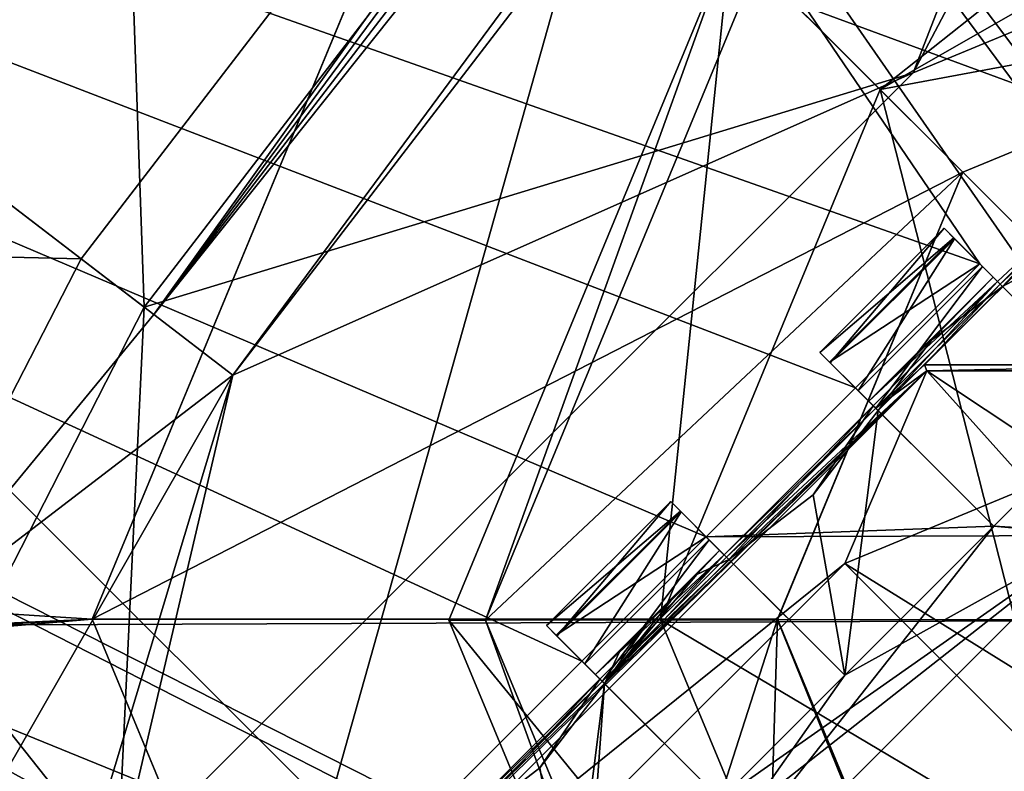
# Model space of a CAD drawing. Header units: millimetres. Extents: x -78 to 78, y -78 to 78.
# Tile 441 of 449: x 43.77 to 46.58, y 47.3 to 49.44. Entities that reach past the tile are written whole.
import ezdxf

# ---------------------------------------------------------------- set-up
doc = ezdxf.new("R2010")
doc.units = ezdxf.units.MM
doc.header["$LTSCALE"] = 41.718519
for name, color, linetype in [('10', 7, 'CONTINUOUS'), ('1152', 7, 'CONTINUOUS'), ('1167', 7, 'CONTINUOUS'), ('1189', 7, 'CONTINUOUS'), ('1209', 7, 'CONTINUOUS'), ('1223', 7, 'CONTINUOUS'), ('1226', 7, 'CONTINUOUS'), ('1238', 7, 'CONTINUOUS'), ('1282', 7, 'CONTINUOUS'), ('1302', 7, 'CONTINUOUS'), ('1316', 7, 'CONTINUOUS'), ('1338', 7, 'CONTINUOUS'), ('1403', 7, 'CONTINUOUS'), ('1533', 7, 'CONTINUOUS'), ('1578', 7, 'CONTINUOUS'), ('1608', 7, 'CONTINUOUS'), ('1657', 7, 'CONTINUOUS'), ('1721', 7, 'CONTINUOUS'), ('1742', 7, 'CONTINUOUS'), ('1745', 7, 'CONTINUOUS'), ('1769', 7, 'CONTINUOUS'), ('2704', 7, 'CONTINUOUS'), ('2720', 7, 'CONTINUOUS'), ('2728', 7, 'CONTINUOUS'), ('2737', 7, 'CONTINUOUS'), ('4673', 7, 'CONTINUOUS'), ('4700', 7, 'CONTINUOUS'), ('4715', 7, 'CONTINUOUS'), ('4716', 7, 'CONTINUOUS'), ('4721', 7, 'CONTINUOUS'), ('4730', 7, 'CONTINUOUS'), ('4737', 7, 'CONTINUOUS'), ('4740', 7, 'CONTINUOUS'), ('4749', 7, 'CONTINUOUS'), ('4750', 7, 'CONTINUOUS'), ('4754', 7, 'CONTINUOUS'), ('4758', 7, 'CONTINUOUS'), ('4762', 7, 'CONTINUOUS'), ('4763', 7, 'CONTINUOUS'), ('4767', 7, 'CONTINUOUS'), ('4768', 7, 'CONTINUOUS'), ('4769', 7, 'CONTINUOUS'), ('4772', 7, 'CONTINUOUS'), ('4775', 7, 'CONTINUOUS'), ('4776', 7, 'CONTINUOUS'), ('4779', 7, 'CONTINUOUS'), ('4780', 7, 'CONTINUOUS'), ('4782', 7, 'CONTINUOUS'), ('4785', 7, 'CONTINUOUS'), ('4787', 7, 'CONTINUOUS'), ('4788', 7, 'CONTINUOUS'), ('4789', 7, 'CONTINUOUS'), ('4790', 7, 'CONTINUOUS'), ('4791', 7, 'CONTINUOUS'), ('6', 7, 'CONTINUOUS'), ('732', 7, 'CONTINUOUS'), ('735', 7, 'CONTINUOUS'), ('736', 7, 'CONTINUOUS'), ('738', 7, 'CONTINUOUS'), ('739', 7, 'CONTINUOUS'), ('742', 7, 'CONTINUOUS'), ('744', 7, 'CONTINUOUS')]:
    doc.layers.add(name, color=color, linetype=linetype)

msp = doc.modelspace()

# ---------------------------------------------------------------- linework, layer by layer
at = {"layer": '10', "linetype": 'CONTINUOUS'}
for points in [[(42.7308, 47.73, -2), (21.2691, 49.9925, -2), (44.1935, 51.2639, -2), (42.7308, 47.73, -2)], [(44.1935, 44.1961, -2), (22.1921, 47.192, -2), (42.7308, 47.73, -2), (44.1935, 44.1961, -2)]]:
    msp.add_3dface(points, dxfattribs=at)
at = {"layer": '1152', "color": 7, "linetype": 'CONTINUOUS'}
for points in [[(38.7757, 60.8531, 19.2), (54.2573, 47.5689, 19.2), (39.4445, 60.2966, 22.2), (38.7757, 60.8531, 19.2)], [(39.4445, 60.2966, 22.2), (54.2573, 47.5689, 19.2), (41.6681, 58.7509, 22.9248), (39.4445, 60.2966, 22.2)], [(41.6681, 58.7509, 22.9248), (54.2573, 47.5689, 19.2), (43.8319, 57.1228, 23.6504), (41.6681, 58.7509, 22.9248)], [(43.8319, 57.1228, 23.6504), (54.2573, 47.5689, 19.2), (45.9646, 55.4541, 22.9248), (43.8319, 57.1228, 23.6504)], [(45.9646, 55.4541, 22.9248), (54.2573, 47.5689, 19.2), (48.033, 53.7064, 22.2), (45.9646, 55.4541, 22.9248)]]:
    msp.add_3dface(points, dxfattribs=at)
at = {"layer": '1167', "color": 7, "linetype": 'CONTINUOUS'}
msp.add_3dface([(43.9488, 48.7564, 23.3613), (48.7334, 54.9919, 23.3613), (40.678, 51.2662, 26.0387), (43.9488, 48.7564, 23.3613)], dxfattribs=at)
at = {"layer": '1189', "color": 7, "linetype": 'CONTINUOUS'}
for points in [[(43.9488, 48.7564, 23.3613), (40.678, 51.2662, 26.0387), (39.4426, 48.8612, 26.0387), (43.9488, 48.7564, 23.3613)], [(43.9488, 48.7564, 23.3613), (39.4426, 48.8612, 26.0387), (43.3879, 47.6644, 23.3613), (43.9488, 48.7564, 23.3613)]]:
    msp.add_3dface(points, dxfattribs=at)
at = {"layer": '1209', "color": 7, "linetype": 'CONTINUOUS'}
for points in [[(48.7334, 54.9919, 23.3613), (43.9488, 48.7564, 23.3613), (44.1555, 48.5977, 23.2412), (48.7334, 54.9919, 23.3613)], [(48.8246, 54.9044, 23.292), (48.7334, 54.9919, 23.3613), (44.1555, 48.5977, 23.2412), (48.8246, 54.9044, 23.292)], [(48.9212, 54.8092, 23.2413), (48.8246, 54.9044, 23.292), (44.1555, 48.5977, 23.2412), (48.9212, 54.8092, 23.2413)], [(49.0211, 54.7084, 23.2104), (48.9212, 54.8092, 23.2413), (44.1555, 48.5977, 23.2412), (49.0211, 54.7084, 23.2104)], [(44.3809, 48.4248, 23.2), (49.0211, 54.7084, 23.2104), (44.1555, 48.5977, 23.2412), (44.3809, 48.4248, 23.2)], [(49.122, 54.6036, 23.2), (49.0211, 54.7084, 23.2104), (44.3809, 48.4248, 23.2), (49.122, 54.6036, 23.2)]]:
    msp.add_3dface(points, dxfattribs=at)
at = {"layer": '1223', "color": 7, "linetype": 'CONTINUOUS'}
for points in [[(46.3155, 49.2853, 23.2), (49.122, 54.6036, 23.2), (44.3809, 48.4248, 23.2), (46.3155, 49.2853, 23.2)], [(49.122, 54.6036, 23.2), (46.3155, 49.2853, 23.2), (46.669, 49.4318, 23.2), (49.122, 54.6036, 23.2)], [(44.0528, 47.0226, 23.2), (46.3155, 49.2853, 23.2), (44.3809, 48.4248, 23.2), (44.0528, 47.0226, 23.2)], [(43.7922, 46.4698, 23.2), (44.0528, 47.0226, 23.2), (44.3809, 48.4248, 23.2), (43.7922, 46.4698, 23.2)]]:
    msp.add_3dface(points, dxfattribs=at)
at = {"layer": '1226', "color": 7, "linetype": 'CONTINUOUS'}
msp.add_3dface([(39.8345, 51.9134, 23.6504), (44.1288, 48.6183, 22.2), (43.6025, 47.5897, 22.2), (39.8345, 51.9134, 23.6504)], dxfattribs=at)
at = {"layer": '1238', "color": 7, "linetype": 'CONTINUOUS'}
for points in [[(44.1555, 48.5977, 23.2412), (43.9488, 48.7564, 23.3613), (43.3879, 47.6644, 23.3613), (44.1555, 48.5977, 23.2412)], [(44.3809, 48.4248, 23.2), (44.1555, 48.5977, 23.2412), (43.3879, 47.6644, 23.3613), (44.3809, 48.4248, 23.2)], [(43.7922, 46.4698, 23.2), (44.3809, 48.4248, 23.2), (43.2476, 46.4448, 23.3613), (43.7922, 46.4698, 23.2)], [(43.2476, 46.4448, 23.3613), (44.3809, 48.4248, 23.2), (43.3879, 47.6644, 23.3613), (43.2476, 46.4448, 23.3613)]]:
    msp.add_3dface(points, dxfattribs=at)
at = {"layer": '1282', "color": 7, "linetype": 'CONTINUOUS'}
for points in [[(39.8345, 51.9134, 23.6504), (43.8319, 57.1228, 23.6504), (44.1288, 48.6183, 22.2), (39.8345, 51.9134, 23.6504)], [(43.8319, 57.1228, 23.6504), (48.033, 53.7064, 22.2), (44.1288, 48.6183, 22.2), (43.8319, 57.1228, 23.6504)]]:
    msp.add_3dface(points, dxfattribs=at)
at = {"layer": '1302', "color": 7, "linetype": 'CONTINUOUS'}
for points in [[(44.1288, 48.6183, 22.2), (48.033, 53.7064, 22.2), (46.3155, 49.2853, 22.2), (44.1288, 48.6183, 22.2)], [(46.3155, 49.2853, 22.2), (48.033, 53.7064, 22.2), (46.669, 49.4318, 22.2), (46.3155, 49.2853, 22.2)], [(44.0528, 47.0226, 22.2), (44.1288, 48.6183, 22.2), (46.3155, 49.2853, 22.2), (44.0528, 47.0226, 22.2)], [(43.6025, 47.5897, 22.2), (44.1288, 48.6183, 22.2), (44.0528, 47.0226, 22.2), (43.6025, 47.5897, 22.2)], [(43.4753, 46.4478, 22.2), (43.6025, 47.5897, 22.2), (43.9063, 46.669, 22.2), (43.4753, 46.4478, 22.2)], [(43.9063, 46.669, 22.2), (43.6025, 47.5897, 22.2), (44.0528, 47.0226, 22.2), (43.9063, 46.669, 22.2)]]:
    msp.add_3dface(points, dxfattribs=at)
at = {"layer": '1316', "color": 7, "linetype": 'CONTINUOUS'}
for points in [[(46.3155, 49.2853, 22.2), (46.669, 49.4318, 22.2), (46.3155, 49.2853, 23.2), (46.3155, 49.2853, 22.2)], [(46.3155, 49.2853, 23.2), (46.669, 49.4318, 22.2), (46.669, 49.4318, 23.2), (46.3155, 49.2853, 23.2)]]:
    msp.add_3dface(points, dxfattribs=at)
at = {"layer": '1338', "color": 7, "linetype": 'CONTINUOUS'}
for points in [[(44.0528, 47.0226, 22.2), (46.3155, 49.2853, 22.2), (44.0528, 47.0226, 23.2), (44.0528, 47.0226, 22.2)], [(44.0528, 47.0226, 23.2), (46.3155, 49.2853, 22.2), (46.3155, 49.2853, 23.2), (44.0528, 47.0226, 23.2)]]:
    msp.add_3dface(points, dxfattribs=at)
at = {"layer": '1403', "color": 7, "linetype": 'CONTINUOUS'}
for points in [[(38.7757, 60.8531, 19.2), (42.4509, 58.4347, 17.2), (54.2573, 47.5689, 19.2), (38.7757, 60.8531, 19.2)], [(42.4509, 58.4347, 17.2), (58.4307, 42.456, 17.2), (54.2573, 47.5689, 19.2), (42.4509, 58.4347, 17.2)]]:
    msp.add_3dface(points, dxfattribs=at)
at = {"layer": '1533', "color": 7, "linetype": 'CONTINUOUS'}
msp.add_3dface([(42.4509, 58.4347, 17.2), (55.9285, 49.9681, 17.2), (58.4307, 42.456, 17.2), (42.4509, 58.4347, 17.2)], dxfattribs=at)
at = {"layer": '1578', "color": 7, "linetype": 'CONTINUOUS'}
msp.add_3dface([(45.5729, 62.7263, 18.2349), (62.7263, 45.5729, 18.2349), (60.0243, 50.1314, -1), (45.5729, 62.7263, 18.2349)], dxfattribs=at)
at = {"layer": '1608', "color": 7, "linetype": 'CONTINUOUS'}
msp.add_3dface([(58.8542, 48.8716), (58.0398, 49.4514), (43.2339, 63.1116), (58.8542, 48.8716)], dxfattribs=at)
at = {"layer": '1657', "color": 7, "linetype": 'CONTINUOUS'}
for points in [[(61.9149, 44.9883, 19.2), (45.5729, 62.7263, 18.2349), (44.9822, 61.9197, 19.2), (61.9149, 44.9883, 19.2)], [(62.7263, 45.5729, 18.2349), (45.5729, 62.7263, 18.2349), (61.9149, 44.9883, 19.2), (62.7263, 45.5729, 18.2349)]]:
    msp.add_3dface(points, dxfattribs=at)
at = {"layer": '1721', "color": 7, "linetype": 'CONTINUOUS'}
msp.add_3dface([(58.4214, 49.4422, -1), (58.8542, 48.8716), (43.2339, 63.1116), (58.4214, 49.4422, -1)], dxfattribs=at)
at = {"layer": '1742', "linetype": 'CONTINUOUS'}
msp.add_3dface([(61.9149, 44.9883, 19.2), (44.9822, 61.9197, 19.2), (57.6995, 51.9363, 19.2), (61.9149, 44.9883, 19.2)], dxfattribs=at)
at = {"layer": '1745', "linetype": 'CONTINUOUS'}
for points in [[(48.0589, 59.3063, 28.7), (38.1672, 66.1075, 28.7), (34.3888, 46.4226, 28.7), (48.0589, 59.3063, 28.7)], [(42.4108, 39.2292, 28.7), (48.0589, 59.3063, 28.7), (34.3888, 46.4226, 28.7), (42.4108, 39.2292, 28.7)], [(56.7696, 51.03, 28.7), (48.0589, 59.3063, 28.7), (42.4108, 39.2292, 28.7), (56.7696, 51.03, 28.7)], [(48.9557, 30.6746, 28.7), (56.7696, 51.03, 28.7), (42.4108, 39.2292, 28.7), (48.9557, 30.6746, 28.7)]]:
    msp.add_3dface(points, dxfattribs=at)
at = {"layer": '1769', "linetype": 'CONTINUOUS'}
for points in [[(45.0904, 57.9112, 26.2), (57.9112, 45.0904, 26.2), (40.2459, 51.5977, 26.2), (45.0904, 57.9112, 26.2)], [(57.9112, 45.0904, 26.2), (45.0904, 57.9112, 26.2), (55.4526, 49.9261, 26.2), (57.9112, 45.0904, 26.2)], [(40.2459, 51.5977, 26.2), (51.5977, 40.2459, 26.2), (38.9226, 49.0204, 26.2), (40.2459, 51.5977, 26.2)], [(40.2459, 51.5977, 26.2), (57.9112, 45.0904, 26.2), (51.5977, 40.2459, 26.2), (40.2459, 51.5977, 26.2)], [(51.5977, 40.2459, 26.2), (38.5908, 46.1373, 26.2), (38.9226, 49.0204, 26.2), (51.5977, 40.2459, 26.2)]]:
    msp.add_3dface(points, dxfattribs=at)
at = {"layer": '2704', "linetype": 'CONTINUOUS'}
for points in [[(46.5051, 48.7421, 21.67), (41.1445, 56.6312, 21.67), (31.2276, 54.1388, 21.67), (46.5051, 48.7421, 21.67)], [(56.6343, 41.1393, 21.67), (41.1445, 56.6312, 21.67), (48.7422, 46.505, 21.67), (56.6343, 41.1393, 21.67)], [(46.8989, 48.3483, 21.67), (41.1445, 56.6312, 21.67), (46.5051, 48.7421, 21.67), (46.8989, 48.3483, 21.67)], [(41.1445, 56.6312, 21.67), (46.8989, 48.3483, 21.67), (48.3484, 46.8987, 21.67), (41.1445, 56.6312, 21.67)], [(48.7422, 46.505, 21.67), (41.1445, 56.6312, 21.67), (48.3484, 46.8987, 21.67), (48.7422, 46.505, 21.67)], [(46.5051, 48.7421, 21.67), (31.2276, 54.1388, 21.67), (46.1515, 48.3885, 21.67), (46.5051, 48.7421, 21.67)], [(45.7273, 47.9643, 21.67), (46.1515, 48.3885, 21.67), (31.2276, 54.1388, 21.67), (45.7273, 47.9643, 21.67)], [(45.3737, 47.6107, 21.67), (45.7273, 47.9643, 21.67), (31.2276, 54.1388, 21.67), (45.3737, 47.6107, 21.67)], [(45.3737, 47.6107, 21.67), (31.2276, 54.1388, 21.67), (44.9495, 47.1865, 21.67), (45.3737, 47.6107, 21.67)], [(44.5959, 46.8329, 21.67), (44.9495, 47.1865, 21.67), (31.2276, 54.1388, 21.67), (44.5959, 46.8329, 21.67)], [(47.837, 40.2223, 21.67), (44.5959, 46.8329, 21.67), (31.2276, 54.1388, 21.67), (47.837, 40.2223, 21.67)], [(46.5453, 47.9948, 21.67), (46.1515, 48.3885, 21.67), (45.7273, 47.9643, 21.67), (46.5453, 47.9948, 21.67)], [(46.8372, 47.9684, 21.67), (46.8989, 48.3483, 21.67), (46.5453, 47.9948, 21.67), (46.8372, 47.9684, 21.67)], [(46.8372, 47.9684, 21.67), (46.5453, 47.9948, 21.67), (45.7273, 47.9643, 21.67), (46.8372, 47.9684, 21.67)], [(45.3696, 46.5008, 21.67), (46.8372, 47.9684, 21.67), (45.3432, 46.7927, 21.67), (45.3696, 46.5008, 21.67)], [(45.3432, 46.7927, 21.67), (46.8372, 47.9684, 21.67), (45.7675, 47.2169, 21.67), (45.3432, 46.7927, 21.67)], [(46.1211, 47.5705, 21.67), (46.8372, 47.9684, 21.67), (45.7273, 47.9643, 21.67), (46.1211, 47.5705, 21.67)], [(45.7675, 47.2169, 21.67), (46.8372, 47.9684, 21.67), (46.1211, 47.5705, 21.67), (45.7675, 47.2169, 21.67)], [(45.3737, 47.6107, 21.67), (44.9495, 47.1865, 21.67), (45.7675, 47.2169, 21.67), (45.3737, 47.6107, 21.67)]]:
    msp.add_3dface(points, dxfattribs=at)
at = {"layer": '2720', "linetype": 'CONTINUOUS'}
for points in [[(41.111, 56.6556, 20.074), (56.5926, 41.1966, 20.074), (31.2617, 54.1192, 20.074), (41.111, 56.6556, 20.074)], [(31.2617, 54.1192, 20.074), (56.5926, 41.1966, 20.074), (47.8792, 40.1721, 20.074), (31.2617, 54.1192, 20.074)]]:
    msp.add_3dface(points, dxfattribs=at)
at = {"layer": '2728', "linetype": 'CONTINUOUS'}
for points in [[(41.111, 56.6556, 20.074), (41.1445, 56.6312, 21.67), (56.5926, 41.1966, 20.074), (41.111, 56.6556, 20.074)], [(41.1445, 56.6312, 21.67), (56.6343, 41.1393, 21.67), (56.5926, 41.1966, 20.074), (41.1445, 56.6312, 21.67)]]:
    msp.add_3dface(points, dxfattribs=at)
at = {"layer": '2737', "linetype": 'CONTINUOUS'}
for points in [[(47.837, 40.2223, 21.67), (31.2276, 54.1388, 21.67), (31.2617, 54.1192, 20.074), (47.837, 40.2223, 21.67)], [(47.837, 40.2223, 21.67), (31.2617, 54.1192, 20.074), (47.8792, 40.1721, 20.074), (47.837, 40.2223, 21.67)]]:
    msp.add_3dface(points, dxfattribs=at)
at = {"layer": '4673', "linetype": 'CONTINUOUS'}
for points in [[(45.3696, 46.5008, 21.67), (45.3609, 46.4922, 21.845), (46.8458, 47.9771, 21.845), (45.3696, 46.5008, 21.67)], [(46.8372, 47.9684, 21.67), (45.3696, 46.5008, 21.67), (46.8458, 47.9771, 21.845), (46.8372, 47.9684, 21.67)]]:
    msp.add_3dface(points, dxfattribs=at)
at = {"layer": '4700', "linetype": 'CONTINUOUS'}
for points in [[(46.5453, 47.9948, 21.67), (46.8989, 48.3483, 21.67), (46.5453, 47.9948, 21.845), (46.5453, 47.9948, 21.67)], [(46.8989, 48.3483, 21.67), (46.8989, 48.3483, 21.845), (46.5453, 47.9948, 21.845), (46.8989, 48.3483, 21.67)]]:
    msp.add_3dface(points, dxfattribs=at)
at = {"layer": '4715', "linetype": 'CONTINUOUS'}
for points in [[(46.2159, 48.3242, 21.8612), (46.0503, 48.4897, 21.896), (46.0778, 48.4623, 21.7623), (46.2159, 48.3242, 21.8612)], [(46.0503, 48.4897, 21.896), (46.2159, 48.3242, 21.8612), (46.1896, 48.3505, 22.1544), (46.0503, 48.4897, 21.896)], [(46.0503, 48.4897, 22.421), (46.0503, 48.4897, 21.896), (46.1896, 48.3505, 22.1544), (46.0503, 48.4897, 22.421)], [(46.0802, 48.4599, 22.5598), (46.0503, 48.4897, 22.421), (46.2024, 48.3376, 22.4493), (46.0802, 48.4599, 22.5598)], [(46.2024, 48.3376, 22.4493), (46.0503, 48.4897, 22.421), (46.1896, 48.3505, 22.1544), (46.2024, 48.3376, 22.4493)], [(46.1515, 48.3885, 21.67), (46.5453, 47.9948, 21.845), (46.0778, 48.4623, 21.7623), (46.1515, 48.3885, 21.67)], [(46.5453, 47.9948, 21.845), (46.2159, 48.3242, 21.8612), (46.0778, 48.4623, 21.7623), (46.5453, 47.9948, 21.845)], [(46.2094, 48.3306, 22.6698), (46.1595, 48.3806, 22.652), (46.0802, 48.4599, 22.5598), (46.2094, 48.3306, 22.6698)], [(46.2094, 48.3306, 22.6698), (46.0802, 48.4599, 22.5598), (46.2024, 48.3376, 22.4493), (46.2094, 48.3306, 22.6698)], [(46.1515, 48.3885, 21.67), (46.5453, 47.9948, 21.67), (46.5453, 47.9948, 21.845), (46.1515, 48.3885, 21.67)]]:
    msp.add_3dface(points, dxfattribs=at)
at = {"layer": '4716', "linetype": 'CONTINUOUS'}
for points in [[(46.5431, 48.704, 22.1557), (46.5696, 48.6776, 21.8612), (46.4039, 48.8433, 21.896), (46.5431, 48.704, 22.1557)], [(46.4039, 48.8433, 21.896), (46.5696, 48.6776, 21.8612), (46.4314, 48.8158, 21.7623), (46.4039, 48.8433, 21.896)], [(46.556, 48.6912, 22.4493), (46.5431, 48.704, 22.1557), (46.4039, 48.8433, 22.421), (46.556, 48.6912, 22.4493)], [(46.4337, 48.8134, 22.5598), (46.556, 48.6912, 22.4493), (46.4039, 48.8433, 22.421), (46.4337, 48.8134, 22.5598)], [(46.4039, 48.8433, 22.421), (46.5431, 48.704, 22.1557), (46.4039, 48.8433, 21.896), (46.4039, 48.8433, 22.421)], [(46.8989, 48.3483, 21.67), (46.5051, 48.7421, 21.67), (46.4314, 48.8158, 21.7623), (46.8989, 48.3483, 21.67)], [(46.8989, 48.3483, 21.845), (46.8989, 48.3483, 21.67), (46.4314, 48.8158, 21.7623), (46.8989, 48.3483, 21.845)], [(46.5696, 48.6776, 21.8612), (46.8989, 48.3483, 21.845), (46.4314, 48.8158, 21.7623), (46.5696, 48.6776, 21.8612)], [(46.513, 48.7342, 22.652), (46.556, 48.6912, 22.4493), (46.4337, 48.8134, 22.5598), (46.513, 48.7342, 22.652)], [(46.563, 48.6842, 22.6698), (46.556, 48.6912, 22.4493), (46.513, 48.7342, 22.652), (46.563, 48.6842, 22.6698)]]:
    msp.add_3dface(points, dxfattribs=at)
at = {"layer": '4721', "linetype": 'CONTINUOUS'}
for points in [[(46.5696, 48.6776, 21.8612), (46.6795, 48.7359, 21.845), (46.8989, 48.3483, 21.845), (46.5696, 48.6776, 21.8612)], [(46.8989, 48.3483, 21.845), (46.8458, 47.9771, 21.845), (46.5453, 47.9948, 21.845), (46.8989, 48.3483, 21.845)], [(46.0313, 48.0846, 21.845), (46.2159, 48.3242, 21.8612), (46.1211, 47.5705, 21.845), (46.0313, 48.0846, 21.845)], [(46.2159, 48.3242, 21.8612), (46.5453, 47.9948, 21.845), (46.1211, 47.5705, 21.845), (46.2159, 48.3242, 21.8612)], [(45.7918, 47.8998, 21.845), (46.0313, 48.0846, 21.845), (46.1211, 47.5705, 21.845), (45.7918, 47.8998, 21.845)], [(46.8458, 47.9771, 21.845), (45.3609, 46.4922, 21.845), (46.5453, 47.9948, 21.845), (46.8458, 47.9771, 21.845)], [(46.5453, 47.9948, 21.845), (45.3609, 46.4922, 21.845), (46.1211, 47.5705, 21.845), (46.5453, 47.9948, 21.845)], [(46.1211, 47.5705, 21.845), (45.3609, 46.4922, 21.845), (45.7675, 47.2169, 21.845), (46.1211, 47.5705, 21.845)], [(45.438, 47.5464, 21.845), (45.3432, 46.7927, 21.845), (45.2535, 47.3067, 21.845), (45.438, 47.5464, 21.845)], [(45.3609, 46.4922, 21.845), (45.3432, 46.7927, 21.845), (45.438, 47.5464, 21.845), (45.3609, 46.4922, 21.845)], [(45.7675, 47.2169, 21.845), (45.3609, 46.4922, 21.845), (45.438, 47.5464, 21.845), (45.7675, 47.2169, 21.845)], [(45.2535, 47.3067, 21.845), (45.3432, 46.7927, 21.845), (45.0139, 47.122, 21.845), (45.2535, 47.3067, 21.845)]]:
    msp.add_3dface(points, dxfattribs=at)
at = {"layer": '4730', "linetype": 'CONTINUOUS'}
for points in [[(46.4039, 48.8433, 21.896), (46.4314, 48.8158, 21.7623), (46.0503, 48.4897, 21.896), (46.4039, 48.8433, 21.896)], [(46.0503, 48.4897, 21.896), (46.4314, 48.8158, 21.7623), (46.0778, 48.4623, 21.7623), (46.0503, 48.4897, 21.896)], [(46.4314, 48.8158, 21.7623), (46.5051, 48.7421, 21.67), (46.0778, 48.4623, 21.7623), (46.4314, 48.8158, 21.7623)], [(46.5051, 48.7421, 21.67), (46.1515, 48.3885, 21.67), (46.0778, 48.4623, 21.7623), (46.5051, 48.7421, 21.67)]]:
    msp.add_3dface(points, dxfattribs=at)
at = {"layer": '4737', "linetype": 'CONTINUOUS'}
for points in [[(45.6261, 48.0655, 21.896), (45.6536, 48.038, 21.7623), (45.2725, 47.7119, 21.896), (45.6261, 48.0655, 21.896)], [(45.2725, 47.7119, 21.896), (45.6536, 48.038, 21.7623), (45.3, 47.6844, 21.7623), (45.2725, 47.7119, 21.896)], [(45.6536, 48.038, 21.7623), (45.7273, 47.9643, 21.67), (45.3, 47.6844, 21.7623), (45.6536, 48.038, 21.7623)], [(45.7273, 47.9643, 21.67), (45.3737, 47.6107, 21.67), (45.3, 47.6844, 21.7623), (45.7273, 47.9643, 21.67)]]:
    msp.add_3dface(points, dxfattribs=at)
at = {"layer": '4740', "linetype": 'CONTINUOUS'}
for points in [[(46.4039, 48.8433, 22.421), (46.4039, 48.8433, 21.896), (46.0503, 48.4897, 22.421), (46.4039, 48.8433, 22.421)], [(46.4039, 48.8433, 21.896), (46.0503, 48.4897, 21.896), (46.0503, 48.4897, 22.421), (46.4039, 48.8433, 21.896)]]:
    msp.add_3dface(points, dxfattribs=at)
at = {"layer": '4749', "linetype": 'CONTINUOUS'}
for points in [[(45.7653, 47.9262, 22.1568), (45.7918, 47.8998, 21.845), (45.6261, 48.0655, 21.896), (45.7653, 47.9262, 22.1568)], [(45.6261, 48.0655, 21.896), (45.7918, 47.8998, 21.845), (45.6536, 48.038, 21.7623), (45.6261, 48.0655, 21.896)], [(45.7782, 47.9134, 22.4513), (45.7653, 47.9262, 22.1568), (45.6261, 48.0655, 22.421), (45.7782, 47.9134, 22.4513)], [(45.6559, 48.0356, 22.5598), (45.7782, 47.9134, 22.4513), (45.6261, 48.0655, 22.421), (45.6559, 48.0356, 22.5598)], [(45.6261, 48.0655, 22.421), (45.7653, 47.9262, 22.1568), (45.6261, 48.0655, 21.896), (45.6261, 48.0655, 22.421)], [(46.1211, 47.5705, 21.67), (45.7273, 47.9643, 21.67), (45.6536, 48.038, 21.7623), (46.1211, 47.5705, 21.67)], [(46.1211, 47.5705, 21.845), (46.1211, 47.5705, 21.67), (45.6536, 48.038, 21.7623), (46.1211, 47.5705, 21.845)], [(45.7918, 47.8998, 21.845), (46.1211, 47.5705, 21.845), (45.6536, 48.038, 21.7623), (45.7918, 47.8998, 21.845)], [(45.7352, 47.9563, 22.652), (45.7782, 47.9134, 22.4513), (45.6559, 48.0356, 22.5598), (45.7352, 47.9563, 22.652)], [(45.7852, 47.9064, 22.6698), (45.7782, 47.9134, 22.4513), (45.7352, 47.9563, 22.652), (45.7852, 47.9064, 22.6698)]]:
    msp.add_3dface(points, dxfattribs=at)
at = {"layer": '4750', "linetype": 'CONTINUOUS'}
for points in [[(45.438, 47.5464, 21.845), (45.2725, 47.7119, 21.896), (45.3, 47.6844, 21.7623), (45.438, 47.5464, 21.845)], [(45.2725, 47.7119, 21.896), (45.438, 47.5464, 21.845), (45.4118, 47.5727, 22.1552), (45.2725, 47.7119, 21.896)], [(45.2725, 47.7119, 22.421), (45.2725, 47.7119, 21.896), (45.4118, 47.5727, 22.1552), (45.2725, 47.7119, 22.421)], [(45.3024, 47.6821, 22.5598), (45.2725, 47.7119, 22.421), (45.4246, 47.5598, 22.4513), (45.3024, 47.6821, 22.5598)], [(45.4246, 47.5598, 22.4513), (45.2725, 47.7119, 22.421), (45.4118, 47.5727, 22.1552), (45.4246, 47.5598, 22.4513)], [(45.3737, 47.6107, 21.67), (45.7675, 47.2169, 21.845), (45.3, 47.6844, 21.7623), (45.3737, 47.6107, 21.67)], [(45.7675, 47.2169, 21.845), (45.438, 47.5464, 21.845), (45.3, 47.6844, 21.7623), (45.7675, 47.2169, 21.845)], [(45.4316, 47.5528, 22.6698), (45.3817, 47.6028, 22.652), (45.3024, 47.6821, 22.5598), (45.4316, 47.5528, 22.6698)], [(45.4316, 47.5528, 22.6698), (45.3024, 47.6821, 22.5598), (45.4246, 47.5598, 22.4513), (45.4316, 47.5528, 22.6698)], [(45.3737, 47.6107, 21.67), (45.7675, 47.2169, 21.67), (45.7675, 47.2169, 21.845), (45.3737, 47.6107, 21.67)]]:
    msp.add_3dface(points, dxfattribs=at)
at = {"layer": '4754', "linetype": 'CONTINUOUS'}
for points in [[(46.4039, 48.8433, 22.421), (46.0503, 48.4897, 22.421), (46.0802, 48.4599, 22.5598), (46.4039, 48.8433, 22.421)], [(46.4337, 48.8134, 22.5598), (46.4039, 48.8433, 22.421), (46.0802, 48.4599, 22.5598), (46.4337, 48.8134, 22.5598)], [(46.1595, 48.3806, 22.652), (46.4337, 48.8134, 22.5598), (46.0802, 48.4599, 22.5598), (46.1595, 48.3806, 22.652)], [(46.513, 48.7342, 22.652), (46.4337, 48.8134, 22.5598), (46.1595, 48.3806, 22.652), (46.513, 48.7342, 22.652)]]:
    msp.add_3dface(points, dxfattribs=at)
at = {"layer": '4758', "linetype": 'CONTINUOUS'}
for points in [[(45.7675, 47.2169, 21.67), (46.1211, 47.5705, 21.67), (45.7675, 47.2169, 21.845), (45.7675, 47.2169, 21.67)], [(46.1211, 47.5705, 21.67), (46.1211, 47.5705, 21.845), (45.7675, 47.2169, 21.845), (46.1211, 47.5705, 21.67)]]:
    msp.add_3dface(points, dxfattribs=at)
at = {"layer": '4762', "linetype": 'CONTINUOUS'}
for points in [[(46.513, 48.7342, 22.652), (46.1595, 48.3806, 22.652), (46.2094, 48.3306, 22.6698), (46.513, 48.7342, 22.652)], [(46.563, 48.6842, 22.6698), (46.513, 48.7342, 22.652), (46.2094, 48.3306, 22.6698), (46.563, 48.6842, 22.6698)]]:
    msp.add_3dface(points, dxfattribs=at)
at = {"layer": '4763', "linetype": 'CONTINUOUS'}
for points in [[(46.5431, 48.704, 22.1557), (46.556, 48.6912, 22.4493), (46.1896, 48.3505, 22.1544), (46.5431, 48.704, 22.1557)], [(46.5431, 48.704, 22.1557), (46.1896, 48.3505, 22.1544), (46.3685, 48.5251, 21.9003), (46.5431, 48.704, 22.1557)], [(46.556, 48.6912, 22.4493), (46.2024, 48.3376, 22.4493), (46.1896, 48.3505, 22.1544), (46.556, 48.6912, 22.4493)], [(46.5696, 48.6776, 21.8612), (46.5431, 48.704, 22.1557), (46.3685, 48.5251, 21.9003), (46.5696, 48.6776, 21.8612)], [(46.1896, 48.3505, 22.1544), (46.2159, 48.3242, 21.8612), (46.3685, 48.5251, 21.9003), (46.1896, 48.3505, 22.1544)]]:
    msp.add_3dface(points, dxfattribs=at)
at = {"layer": '4767', "linetype": 'CONTINUOUS'}
for points in [[(46.7751, 48.8963, 22.47), (46.5696, 48.6776, 21.8612), (46.556, 48.6912, 22.4493), (46.7751, 48.8963, 22.47)], [(46.6795, 48.7359, 21.845), (46.5696, 48.6776, 21.8612), (46.7751, 48.8963, 22.47), (46.6795, 48.7359, 21.845)], [(46.556, 48.6912, 22.4493), (46.2159, 48.3242, 21.8612), (46.2024, 48.3376, 22.4493), (46.556, 48.6912, 22.4493)], [(46.5696, 48.6776, 21.8612), (46.2159, 48.3242, 21.8612), (46.556, 48.6912, 22.4493), (46.5696, 48.6776, 21.8612)], [(46.2024, 48.3376, 22.4493), (45.7918, 47.8998, 21.845), (45.7782, 47.9134, 22.4513), (46.2024, 48.3376, 22.4493)], [(46.0313, 48.0846, 21.845), (45.7918, 47.8998, 21.845), (46.2024, 48.3376, 22.4493), (46.0313, 48.0846, 21.845)], [(46.2159, 48.3242, 21.8612), (46.0313, 48.0846, 21.845), (46.2024, 48.3376, 22.4493), (46.2159, 48.3242, 21.8612)], [(45.7782, 47.9134, 22.4513), (45.438, 47.5464, 21.845), (45.4246, 47.5598, 22.4513), (45.7782, 47.9134, 22.4513)], [(45.7918, 47.8998, 21.845), (45.438, 47.5464, 21.845), (45.7782, 47.9134, 22.4513), (45.7918, 47.8998, 21.845)], [(45.0139, 47.122, 21.845), (45.0003, 47.1356, 22.4493), (45.4246, 47.5598, 22.4513), (45.0139, 47.122, 21.845)], [(45.2535, 47.3067, 21.845), (45.0139, 47.122, 21.845), (45.4246, 47.5598, 22.4513), (45.2535, 47.3067, 21.845)], [(45.438, 47.5464, 21.845), (45.2535, 47.3067, 21.845), (45.4246, 47.5598, 22.4513), (45.438, 47.5464, 21.845)]]:
    msp.add_3dface(points, dxfattribs=at)
at = {"layer": '4768', "linetype": 'CONTINUOUS'}
for points in [[(46.2094, 48.3306, 22.6698), (46.2024, 48.3376, 22.4493), (45.7782, 47.9134, 22.4513), (46.2094, 48.3306, 22.6698)], [(45.7852, 47.9064, 22.6698), (46.2094, 48.3306, 22.6698), (45.7782, 47.9134, 22.4513), (45.7852, 47.9064, 22.6698)]]:
    msp.add_3dface(points, dxfattribs=at)
at = {"layer": '4769', "linetype": 'CONTINUOUS'}
for points in [[(45.6261, 48.0655, 22.421), (45.6261, 48.0655, 21.896), (45.2725, 47.7119, 22.421), (45.6261, 48.0655, 22.421)], [(45.6261, 48.0655, 21.896), (45.2725, 47.7119, 21.896), (45.2725, 47.7119, 22.421), (45.6261, 48.0655, 21.896)]]:
    msp.add_3dface(points, dxfattribs=at)
at = {"layer": '4772', "linetype": 'CONTINUOUS'}
for points in [[(45.0003, 47.1356, 22.4493), (45.4316, 47.5528, 22.6698), (45.4246, 47.5598, 22.4513), (45.0003, 47.1356, 22.4493)], [(45.0003, 47.1356, 22.4493), (45.0074, 47.1285, 22.6698), (45.4316, 47.5528, 22.6698), (45.0003, 47.1356, 22.4493)]]:
    msp.add_3dface(points, dxfattribs=at)
at = {"layer": '4775', "linetype": 'CONTINUOUS'}
msp.add_3dface([(46.2159, 48.3242, 21.8612), (46.5696, 48.6776, 21.8612), (46.3685, 48.5251, 21.9003), (46.2159, 48.3242, 21.8612)], dxfattribs=at)
at = {"layer": '4776', "linetype": 'CONTINUOUS'}
for points in [[(46.563, 48.6842, 22.6698), (46.7751, 48.8963, 22.67), (46.556, 48.6912, 22.4493), (46.563, 48.6842, 22.6698)], [(46.7751, 48.8963, 22.67), (46.7751, 48.8963, 22.47), (46.556, 48.6912, 22.4493), (46.7751, 48.8963, 22.67)]]:
    msp.add_3dface(points, dxfattribs=at)
at = {"layer": '4779', "linetype": 'CONTINUOUS'}
for points in [[(45.438, 47.5464, 21.845), (45.7918, 47.8998, 21.845), (45.7009, 47.8575, 21.8993), (45.438, 47.5464, 21.845)], [(45.6264, 47.7829, 21.896), (45.438, 47.5464, 21.845), (45.7009, 47.8575, 21.8993), (45.6264, 47.7829, 21.896)], [(45.5554, 47.7119, 21.896), (45.438, 47.5464, 21.845), (45.6264, 47.7829, 21.896), (45.5554, 47.7119, 21.896)], [(45.4808, 47.6373, 21.8993), (45.438, 47.5464, 21.845), (45.5554, 47.7119, 21.896), (45.4808, 47.6373, 21.8993)]]:
    msp.add_3dface(points, dxfattribs=at)
at = {"layer": '4780', "linetype": 'CONTINUOUS'}
for points in [[(46.7751, 48.8963, 22.67), (46.563, 48.6842, 22.6698), (46.7575, 48.8638, 22.97), (46.7751, 48.8963, 22.67)], [(46.7575, 48.8638, 22.97), (46.563, 48.6842, 22.6698), (46.348, 48.4544, 22.97), (46.7575, 48.8638, 22.97)], [(46.563, 48.6842, 22.6698), (46.2094, 48.3306, 22.6698), (46.348, 48.4544, 22.97), (46.563, 48.6842, 22.6698)], [(46.3552, 48.4369, 23.47), (44.6538, 46.775, 22.6698), (44.4989, 46.5805, 23.47), (46.3552, 48.4369, 23.47)], [(45.0074, 47.1285, 22.6698), (44.6538, 46.775, 22.6698), (46.3552, 48.4369, 23.47), (45.0074, 47.1285, 22.6698)], [(45.0074, 47.1285, 22.6698), (46.3552, 48.4369, 23.47), (45.4316, 47.5528, 22.6698), (45.0074, 47.1285, 22.6698)], [(45.4316, 47.5528, 22.6698), (46.3552, 48.4369, 23.47), (45.7852, 47.9064, 22.6698), (45.4316, 47.5528, 22.6698)], [(45.7852, 47.9064, 22.6698), (46.3552, 48.4369, 23.47), (46.2094, 48.3306, 22.6698), (45.7852, 47.9064, 22.6698)], [(46.2094, 48.3306, 22.6698), (46.3552, 48.4369, 23.47), (46.348, 48.4544, 22.97), (46.2094, 48.3306, 22.6698)]]:
    msp.add_3dface(points, dxfattribs=at)
at = {"layer": '4782', "linetype": 'CONTINUOUS'}
for points in [[(45.7352, 47.9563, 22.652), (45.3817, 47.6028, 22.652), (45.4316, 47.5528, 22.6698), (45.7352, 47.9563, 22.652)], [(45.7852, 47.9064, 22.6698), (45.7352, 47.9563, 22.652), (45.4316, 47.5528, 22.6698), (45.7852, 47.9064, 22.6698)]]:
    msp.add_3dface(points, dxfattribs=at)
at = {"layer": '4785', "linetype": 'CONTINUOUS'}
for points in [[(45.7653, 47.9262, 22.1568), (45.7782, 47.9134, 22.4513), (45.4118, 47.5727, 22.1552), (45.7653, 47.9262, 22.1568)], [(45.7653, 47.9262, 22.1568), (45.4118, 47.5727, 22.1552), (45.7009, 47.8575, 21.8993), (45.7653, 47.9262, 22.1568)], [(45.7918, 47.8998, 21.845), (45.7653, 47.9262, 22.1568), (45.7009, 47.8575, 21.8993), (45.7918, 47.8998, 21.845)], [(45.7782, 47.9134, 22.4513), (45.4246, 47.5598, 22.4513), (45.4118, 47.5727, 22.1552), (45.7782, 47.9134, 22.4513)], [(45.4118, 47.5727, 22.1552), (45.4808, 47.6373, 21.8993), (45.7009, 47.8575, 21.8993), (45.4118, 47.5727, 22.1552)], [(45.4808, 47.6373, 21.8993), (45.5554, 47.7119, 21.896), (45.7009, 47.8575, 21.8993), (45.4808, 47.6373, 21.8993)], [(45.5554, 47.7119, 21.896), (45.6264, 47.7829, 21.896), (45.7009, 47.8575, 21.8993), (45.5554, 47.7119, 21.896)], [(45.4118, 47.5727, 22.1552), (45.438, 47.5464, 21.845), (45.4808, 47.6373, 21.8993), (45.4118, 47.5727, 22.1552)]]:
    msp.add_3dface(points, dxfattribs=at)
at = {"layer": '4787', "linetype": 'CONTINUOUS'}
for points in [[(46.3552, 48.4369, 23.47), (44.4989, 46.5805, 23.47), (46.1211, 47.8887, 23.47), (46.3552, 48.4369, 23.47)], [(46.3552, 48.4369, 23.47), (46.1211, 47.8887, 23.47), (46.6495, 48.1083, 23.47), (46.3552, 48.4369, 23.47)], [(47.1597, 48.4369, 23.47), (46.3552, 48.4369, 23.47), (47.1817, 47.8887, 23.47), (47.1597, 48.4369, 23.47)], [(47.1817, 47.8887, 23.47), (46.3552, 48.4369, 23.47), (46.6495, 48.1083, 23.47), (47.1817, 47.8887, 23.47)], [(46.1211, 47.8887, 23.47), (44.4989, 46.5805, 23.47), (45.414, 47.1816, 23.47), (46.1211, 47.8887, 23.47)]]:
    msp.add_3dface(points, dxfattribs=at)
at = {"layer": '4788', "linetype": 'CONTINUOUS'}
for points in [[(45.6261, 48.0655, 22.421), (45.2725, 47.7119, 22.421), (45.3024, 47.6821, 22.5598), (45.6261, 48.0655, 22.421)], [(45.6559, 48.0356, 22.5598), (45.6261, 48.0655, 22.421), (45.3024, 47.6821, 22.5598), (45.6559, 48.0356, 22.5598)], [(45.3817, 47.6028, 22.652), (45.6559, 48.0356, 22.5598), (45.3024, 47.6821, 22.5598), (45.3817, 47.6028, 22.652)], [(45.7352, 47.9563, 22.652), (45.6559, 48.0356, 22.5598), (45.3817, 47.6028, 22.652), (45.7352, 47.9563, 22.652)]]:
    msp.add_3dface(points, dxfattribs=at)
at = {"layer": '4789', "linetype": 'CONTINUOUS'}
for points in [[(46.1211, 47.8887, 23.47), (48.1085, 46.6532, 23.47), (46.6495, 48.1083, 23.47), (46.1211, 47.8887, 23.47)], [(46.1211, 47.8887, 23.47), (45.414, 47.1816, 23.47), (47.8888, 46.1209, 23.47), (46.1211, 47.8887, 23.47)], [(46.1211, 47.8887, 23.47), (47.8888, 46.1209, 23.47), (48.1085, 46.6532, 23.47), (46.1211, 47.8887, 23.47)]]:
    msp.add_3dface(points, dxfattribs=at)
at = {"layer": '4790', "linetype": 'CONTINUOUS'}
for points in [[(46.348, 48.4544, 22.97), (46.3552, 48.4369, 23.47), (47.1669, 48.4544, 22.97), (46.348, 48.4544, 22.97)], [(47.1669, 48.4544, 22.97), (46.3552, 48.4369, 23.47), (47.1597, 48.4369, 23.47), (47.1669, 48.4544, 22.97)]]:
    msp.add_3dface(points, dxfattribs=at)
at = {"layer": '4791', "linetype": 'CONTINUOUS'}
msp.add_3dface([(46.7575, 48.8638, 22.97), (46.348, 48.4544, 22.97), (47.1669, 48.4544, 22.97), (46.7575, 48.8638, 22.97)], dxfattribs=at)
at = {"layer": '6', "linetype": 'CONTINUOUS'}
for points in [[(45.0789, 50.3811), (9.5858, 49.9425), (43.98, 47.73), (45.0789, 50.3811)], [(9.5858, 49.9425), (19.9935, 46.5994), (43.98, 47.73), (9.5858, 49.9425)], [(19.9935, 46.5994), (20.7931, 46.3896), (43.98, 47.73), (19.9935, 46.5994)], [(20.7931, 46.3896), (21.3808, 45.8068), (43.98, 47.73), (20.7931, 46.3896)], [(43.98, 47.73), (21.3808, 45.8068), (45.0789, 45.0789), (43.98, 47.73)]]:
    msp.add_3dface(points, dxfattribs=at)
at = {"layer": '732', "color": 7, "linetype": 'CONTINUOUS'}
for points in [[(51.0556, 51.0511, -3), (52.4299, 47.7485, -3), (44.384, 51.0306, -3), (51.0556, 51.0511, -3)], [(44.384, 51.0306, -3), (52.4299, 47.7485, -3), (43.0301, 47.7115, -3), (44.384, 51.0306, -3)], [(52.4299, 47.7485, -3), (51.076, 44.4294, -3), (43.0301, 47.7115, -3), (52.4299, 47.7485, -3)], [(43.0301, 47.7115, -3), (51.076, 44.4294, -3), (44.4044, 44.4089, -3), (43.0301, 47.7115, -3)]]:
    msp.add_3dface(points, dxfattribs=at)
at = {"layer": '735', "color": 7, "linetype": 'CONTINUOUS'}
for points in [[(44.1935, 51.2639, -2), (44.1945, 51.2655, -2.7), (42.73, 47.73, -2.7), (44.1935, 51.2639, -2)], [(42.7308, 47.73, -2), (44.1935, 51.2639, -2), (42.73, 47.73, -2.7), (42.7308, 47.73, -2)], [(42.7308, 47.73, -2), (42.73, 47.73, -2.7), (44.1945, 44.1945, -2.7), (42.7308, 47.73, -2)], [(44.1935, 44.1961, -2), (42.7308, 47.73, -2), (44.1945, 44.1945, -2.7), (44.1935, 44.1961, -2)]]:
    msp.add_3dface(points, dxfattribs=at)
at = {"layer": '736', "color": 7, "linetype": 'CONTINUOUS'}
for points in [[(44.8427, 51.704, -2.9121), (44.384, 51.0306, -3), (43.0583, 49.2479, -2.9121), (44.8427, 51.704, -2.9121)], [(44.8427, 51.704, -2.9121), (43.0583, 49.2479, -2.9121), (44.1945, 51.2655, -2.7), (44.8427, 51.704, -2.9121)], [(44.1945, 51.2655, -2.7), (43.0583, 49.2479, -2.9121), (42.73, 47.73, -2.7), (44.1945, 51.2655, -2.7)], [(44.384, 51.0306, -3), (43.0301, 47.7115, -3), (43.0583, 49.2479, -2.9121), (44.384, 51.0306, -3)], [(42.73, 47.73, -2.7), (43.0583, 46.2121, -2.9121), (44.1945, 44.1945, -2.7), (42.73, 47.73, -2.7)], [(43.0301, 47.7115, -3), (44.4044, 44.4089, -3), (43.0583, 46.2121, -2.9121), (43.0301, 47.7115, -3)]]:
    msp.add_3dface(points, dxfattribs=at)
at = {"layer": '738', "color": 7, "linetype": 'CONTINUOUS'}
for points in [[(45.0789, 50.3811), (43.98, 47.73), (45.0783, 50.3817, 0.8), (45.0789, 50.3811)], [(45.0783, 50.3817, 0.8), (43.98, 47.73), (43.98, 47.73, 0.8), (45.0783, 50.3817, 0.8)], [(43.98, 47.73), (45.0789, 45.0789), (43.98, 47.73, 0.8), (43.98, 47.73)], [(43.98, 47.73, 0.8), (45.0789, 45.0789), (45.0783, 45.0783, 0.8), (43.98, 47.73, 0.8)]]:
    msp.add_3dface(points, dxfattribs=at)
at = {"layer": '739', "color": 7, "linetype": 'CONTINUOUS'}
for points in [[(45.0783, 50.3817, 0.8), (43.98, 47.73, 0.8), (46.4572, 49.0028, 4), (45.0783, 50.3817, 0.8)], [(47.73, 49.53, 4), (45.0783, 50.3817, 0.8), (46.4572, 49.0028, 4), (47.73, 49.53, 4)], [(46.4572, 49.0028, 4), (43.98, 47.73, 0.8), (45.93, 47.73, 4), (46.4572, 49.0028, 4)], [(43.98, 47.73, 0.8), (45.0783, 45.0783, 0.8), (45.93, 47.73, 4), (43.98, 47.73, 0.8)], [(45.93, 47.73, 4), (45.0783, 45.0783, 0.8), (46.4572, 46.4572, 4), (45.93, 47.73, 4)]]:
    msp.add_3dface(points, dxfattribs=at)
at = {"layer": '742', "color": 7, "linetype": 'CONTINUOUS'}
for points in [[(47.73, 49.53, 4), (46.4572, 49.0028, 4), (47.73, 49.53, 8), (47.73, 49.53, 4)], [(47.73, 49.53, 8), (46.4572, 49.0028, 4), (46.4572, 49.0028, 8), (47.73, 49.53, 8)], [(46.4572, 49.0028, 4), (45.93, 47.73, 4), (46.4572, 49.0028, 8), (46.4572, 49.0028, 4)], [(46.4572, 49.0028, 8), (45.93, 47.73, 4), (45.93, 47.7285, 8), (46.4572, 49.0028, 8)], [(45.93, 47.73, 4), (46.4572, 46.4572, 4), (45.93, 47.7285, 8), (45.93, 47.73, 4)], [(45.93, 47.7285, 8), (46.4572, 46.4572, 4), (46.4344, 46.4805, 8), (45.93, 47.7285, 8)]]:
    msp.add_3dface(points, dxfattribs=at)
at = {"layer": '744', "color": 7, "linetype": 'CONTINUOUS'}
for points in [[(46.2217, 49.2383, 10.843), (47.73, 50.4352, 9.9814), (45.796, 49.664, 9.8775), (46.2217, 49.2383, 10.843)], [(47.73, 50.1021, 10.5929), (47.73, 50.4352, 9.9814), (46.2217, 49.2383, 10.843), (47.73, 50.1021, 10.5929)], [(47.73, 49.5204, 11.0861), (47.73, 50.1021, 10.5929), (46.2217, 49.2383, 10.843), (47.73, 49.5204, 11.0861)], [(45.597, 47.7283, 10.843), (45.796, 49.664, 9.8775), (44.995, 47.7279, 9.8775), (45.597, 47.7283, 10.843)], [(44.995, 47.7279, 9.8775), (45.796, 49.664, 9.8775), (45.0991, 47.7279, 8.7517), (44.995, 47.7279, 9.8775)], [(45.796, 49.664, 9.8775), (45.8697, 49.5903, 8.7517), (45.0991, 47.7279, 8.7517), (45.796, 49.664, 9.8775)], [(46.2217, 49.2383, 10.843), (45.796, 49.664, 9.8775), (45.597, 47.7283, 10.843), (46.2217, 49.2383, 10.843)], [(45.8697, 49.5903, 8.7517), (46.4572, 49.0028, 8), (45.0991, 47.7279, 8.7517), (45.8697, 49.5903, 8.7517)], [(47.73, 49.53, 8), (46.4572, 49.0028, 8), (45.8697, 49.5903, 8.7517), (47.73, 49.53, 8)], [(46.9343, 48.5257, 11.3474), (47.73, 49.5204, 11.0861), (46.2217, 49.2383, 10.843), (46.9343, 48.5257, 11.3474)], [(46.6047, 47.7291, 11.3474), (46.2217, 49.2383, 10.843), (45.597, 47.7283, 10.843), (46.6047, 47.7291, 11.3474)], [(46.9343, 48.5257, 11.3474), (46.2217, 49.2383, 10.843), (46.6047, 47.7291, 11.3474), (46.9343, 48.5257, 11.3474)], [(46.4572, 49.0028, 8), (45.93, 47.7285, 8), (45.0991, 47.7279, 8.7517), (46.4572, 49.0028, 8)], [(45.597, 47.7283, 10.843), (44.995, 47.7279, 9.8775), (46.2241, 46.2194, 10.843), (45.597, 47.7283, 10.843)], [(44.995, 47.7279, 9.8775), (45.0991, 47.7279, 8.7517), (45.7991, 45.793, 9.8775), (44.995, 47.7279, 9.8775)], [(46.2241, 46.2194, 10.843), (44.995, 47.7279, 9.8775), (45.7991, 45.793, 9.8775), (46.2241, 46.2194, 10.843)], [(45.0991, 47.7279, 8.7517), (45.93, 47.7285, 8), (45.8726, 45.8668, 8.7517), (45.0991, 47.7279, 8.7517)], [(45.7991, 45.793, 9.8775), (45.0991, 47.7279, 8.7517), (45.8726, 45.8668, 8.7517), (45.7991, 45.793, 9.8775)], [(46.6047, 47.7291, 11.3474), (45.597, 47.7283, 10.843), (46.9355, 46.933, 11.3474), (46.6047, 47.7291, 11.3474)], [(46.9355, 46.933, 11.3474), (45.597, 47.7283, 10.843), (46.2241, 46.2194, 10.843), (46.9355, 46.933, 11.3474)], [(45.93, 47.7285, 8), (46.4344, 46.4805, 8), (45.8726, 45.8668, 8.7517), (45.93, 47.7285, 8)]]:
    msp.add_3dface(points, dxfattribs=at)

doc.saveas('drawing.dxf')
